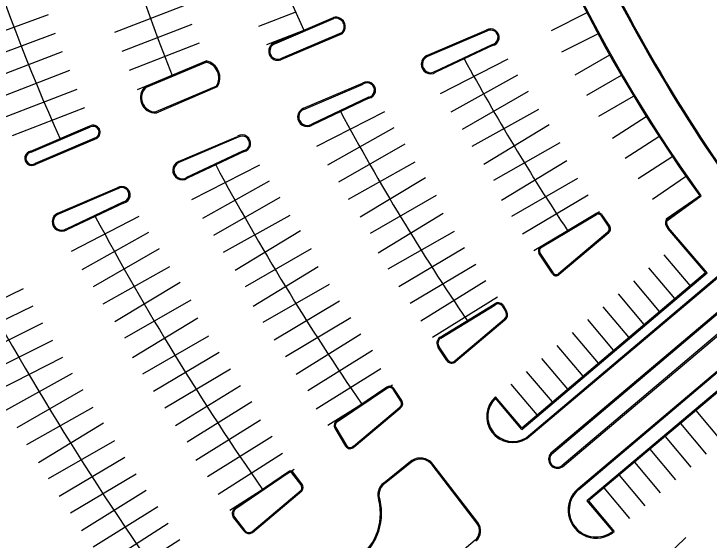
# Model space of a CAD drawing. Extents: x 468143 to 491361, y 1438528 to 1468730.
# Drawn here: x 487448.2 to 487760.6, y 1467699.5 to 1467935.9 of the extents above; entities that cross this region are included whole.
import ezdxf

# ---------------------------------------------------------------- set-up
doc = ezdxf.new("R2010")
doc.units = 0
doc.layers.add('Xreference_dp', color=7, linetype='Continuous')

msp = doc.modelspace()

# ---------------------------------------------------------------- linework, layer by layer
at = {"layer": 'Xreference_dp'}
for p, q in [((487493.55, 1467927.61), (487524.99, 1467939.85)), ((487430.94, 1467923.65), (487463.73, 1467935.58)), ((487558.22, 1467930.27), (487574.52, 1467936.59)), ((487705.63, 1467936.28), (487689.55, 1467928.24)), ((487496.82, 1467919.07), (487528.26, 1467931.31)), ((487434.16, 1467915.01), (487466.85, 1467927.26)), ((487561.9, 1467922.06), (487578.2, 1467928.37)), ((487710.4, 1467926.74), (487694.32, 1467918.7)), ((487500.17, 1467910.57), (487531.62, 1467922.81)), ((487437.48, 1467906.39), (487470.06, 1467918.97)), ((487715.8, 1467917.36), (487700.2, 1467908.4)), ((487503.72, 1467901.83), (487534.95, 1467914.62)), ((487639.85, 1467900.06), (487670.36, 1467915.67)), ((487440.8, 1467897.97), (487473.38, 1467910.55)), ((487644.74, 1467891.79), (487674.67, 1467908.48)), ((487721.11, 1467908.11), (487705.51, 1467899.15)), ((487444.06, 1467889.53), (487476.64, 1467902.11)), ((487649.77, 1467884.07), (487679.49, 1467901.13)), ((487726.5, 1467898.73), (487710.9, 1467889.77)), ((487447.57, 1467881.18), (487480.14, 1467893.76)), ((487584.31, 1467876.37), (487614.82, 1467891.98)), ((487654.11, 1467876.39), (487684.01, 1467893.13)), ((487732.32, 1467889.6), (487717.15, 1467879.93)), ((487659.35, 1467868.35), (487688.65, 1467886.13)), ((487589.2, 1467868.1), (487619.13, 1467884.78)), ((487738.05, 1467880.61), (487722.89, 1467870.94)), ((487594.23, 1467860.38), (487623.95, 1467877.44)), ((487663.92, 1467861.09), (487693.64, 1467878.13)), ((487598.57, 1467852.7), (487628.47, 1467869.44)), ((487667.35, 1467852.22), (487696.65, 1467869.99)), ((487743.87, 1467871.49), (487728.71, 1467861.82)), ((487528.2, 1467852.43), (487558.71, 1467868.04)), ((487533.09, 1467844.16), (487563.02, 1467860.85)), ((487603.81, 1467844.66), (487633.11, 1467862.43)), ((487671.92, 1467844.95), (487701.65, 1467862)), ((487749.95, 1467862.72), (487735.17, 1467852.47)), ((487608.38, 1467837.39), (487638.1, 1467854.44)), ((487676.75, 1467837.02), (487706.18, 1467854.57)), ((487756.12, 1467853.83), (487741.34, 1467843.58)), ((487538.12, 1467836.44), (487567.84, 1467853.5)), ((487474.06, 1467829.34), (487504.57, 1467844.95)), ((487542.46, 1467828.76), (487572.36, 1467845.5)), ((487611.81, 1467828.52), (487641.11, 1467846.3)), ((487681.84, 1467829.6), (487711.28, 1467847.15)), ((487547.7, 1467820.72), (487577, 1467838.5)), ((487616.38, 1467821.26), (487646.11, 1467838.31)), ((487478.95, 1467821.07), (487508.89, 1467837.75)), ((487758.91, 1467819.64), (487747.29, 1467833.38)), ((487483.98, 1467813.35), (487513.7, 1467830.41)), ((487552.27, 1467813.45), (487581.99, 1467830.5)), ((487621.21, 1467813.33), (487650.64, 1467830.87)), ((487752.04, 1467813.83), (487740.42, 1467827.57)), ((487488.32, 1467805.66), (487518.22, 1467822.4)), ((487626.3, 1467805.91), (487655.74, 1467823.45)), ((487555.7, 1467804.59), (487585, 1467822.36)), ((487745.17, 1467808.02), (487733.55, 1467821.76)), ((487493.56, 1467797.62), (487522.86, 1467815.4)), ((487560.27, 1467797.32), (487590, 1467814.37)), ((487631.12, 1467797.92), (487660.22, 1467816.02)), ((487738.3, 1467802.2), (487726.68, 1467815.95)), ((487421.62, 1467797.68), (487452.52, 1467812.5)), ((487731.43, 1467796.39), (487719.8, 1467810.14)), ((487498.13, 1467790.36), (487527.86, 1467807.41)), ((487565.1, 1467789.39), (487594.53, 1467806.94)), ((487636.36, 1467790.6), (487665.45, 1467808.7)), ((487426.02, 1467789.83), (487456.92, 1467804.65)), ((487724.55, 1467790.58), (487712.93, 1467804.33)), ((487501.56, 1467781.49), (487530.86, 1467799.27)), ((487570.19, 1467781.97), (487599.63, 1467799.52)), ((487717.68, 1467784.77), (487706.06, 1467798.52)), ((487430.57, 1467781.81), (487461.28, 1467797.03)), ((487506.13, 1467774.23), (487535.86, 1467791.28)), ((487575.01, 1467773.98), (487604.11, 1467792.09)), ((487710.81, 1467778.96), (487699.19, 1467792.7)), ((487435.07, 1467774.02), (487465.78, 1467789.24)), ((487703.94, 1467773.15), (487692.31, 1467786.89)), ((487510.96, 1467766.3), (487540.4, 1467783.84)), ((487580.25, 1467766.66), (487609.34, 1467784.76)), ((487439.73, 1467766.06), (487470.23, 1467781.67)), ((487697.07, 1467767.34), (487685.44, 1467781.08)), ((487516.05, 1467758.87), (487545.49, 1467776.42)), ((487584.04, 1467758.42), (487613.14, 1467776.52)), ((487444.62, 1467757.79), (487474.55, 1467774.48)), ((487690.19, 1467761.53), (487678.57, 1467775.27)), ((487683.32, 1467755.72), (487671.7, 1467769.46)), ((487449.64, 1467750.07), (487479.37, 1467767.14)), ((487520.87, 1467750.89), (487549.97, 1467768.99)), ((487589.28, 1467751.1), (487618.37, 1467769.2)), ((487526.11, 1467743.56), (487555.2, 1467761.67)), ((487453.99, 1467742.39), (487483.89, 1467759.13)), ((487754.59, 1467757.66), (487766.17, 1467743.88)), ((487459.22, 1467734.35), (487488.52, 1467752.13)), ((487529.9, 1467735.32), (487559, 1467753.43)), ((487747.7, 1467751.86), (487759.28, 1467738.09)), ((487535.14, 1467728), (487564.23, 1467746.1)), ((487740.81, 1467746.07), (487752.4, 1467732.29)), ((487463.79, 1467727.09), (487493.52, 1467744.14)), ((487539.95, 1467720.14), (487568.84, 1467738.58)), ((487733.92, 1467740.28), (487745.51, 1467726.5)), ((487468.62, 1467719.15), (487498.06, 1467736.7)), ((487727.04, 1467734.48), (487738.62, 1467720.71)), ((487473.71, 1467711.73), (487503.15, 1467729.28)), ((487545.27, 1467712.88), (487574.16, 1467731.32)), ((487720.15, 1467728.69), (487731.73, 1467714.92)), ((487713.26, 1467722.9), (487724.85, 1467709.12)), ((487478.53, 1467703.75), (487507.63, 1467721.85)), ((487706.37, 1467717.11), (487717.96, 1467703.33)), ((487483.77, 1467696.42), (487512.86, 1467714.53)), ((487488.58, 1467688.56), (487517.47, 1467707.01)), ((487724.33, 1467676.09), (487750.15, 1467700.59)), ((487493.9, 1467681.3), (487522.79, 1467699.75)), ((487655.45, 1467699.47), (487578.01, 1467634.43))]:
    msp.add_line(p, q, dxfattribs=at)
for points in [[(487565.27, 1467922.91), (487565.27, 1467922.91), (487565.27, 1467922.91), (487565.27, 1467922.91), (487591.86, 1467934.26)], [(487565.46, 1467922.45), (487565.46, 1467922.45), (487592.02, 1467933.78)], [(487591.86, 1467934.26), (487591.86, 1467934.26), (487591.86, 1467934.26), (487591.86, 1467934.26)], [(487595.41, 1467927.39), (487567.98, 1467915.69)], [(487595.69, 1467926.96), (487595.69, 1467926.96), (487595.69, 1467926.96), (487595.69, 1467926.96), (487568.16, 1467915.22), (487568.16, 1467915.22), (487568.16, 1467915.22)], [(487633.82, 1467917.14), (487660.4, 1467928.48)], [(487660.64, 1467928.04), (487634.02, 1467916.68)], [(487660.68, 1467928.06), (487660.64, 1467928.04)], [(487637.56, 1467910.05), (487637.59, 1467910.07), (487663.1, 1467922.1), (487663.16, 1467922.11)], [(487663.26, 1467921.63), (487637.84, 1467909.63)], [(487507.47, 1467903.37), (487507.47, 1467903.37), (487507.47, 1467903.37), (487507.47, 1467903.37), (487534.59, 1467914.7)], [(487507.74, 1467902.94), (487534.64, 1467914.18)], [(487534.59, 1467914.7), (487534.59, 1467914.7), (487534.59, 1467914.7), (487534.59, 1467914.7)], [(487578.28, 1467893.44), (487604.86, 1467904.79)], [(487578.48, 1467892.98), (487605.1, 1467904.34), (487605.14, 1467904.37)], [(487539.23, 1467903.42), (487512.01, 1467891.81)], [(487539.58, 1467903.02), (487539.58, 1467903.02), (487539.58, 1467903.02), (487539.58, 1467903.02), (487512.12, 1467891.31), (487512.12, 1467891.31), (487512.12, 1467891.31)], [(487607.62, 1467898.42), (487607.56, 1467898.41), (487582.05, 1467886.37), (487582.02, 1467886.36)], [(487607.72, 1467897.93), (487582.3, 1467885.94)], [(487455.84, 1467874.17), (487455.84, 1467874.17), (487455.84, 1467874.17), (487455.84, 1467874.17), (487482.42, 1467885.51)], [(487455.97, 1467873.68), (487482.63, 1467885.05), (487482.65, 1467885.06)], [(487482.42, 1467885.51), (487482.42, 1467885.51), (487482.42, 1467885.51), (487482.42, 1467885.51)], [(487485.21, 1467880.38), (487457.75, 1467868.66), (487457.72, 1467868.65)], [(487485.44, 1467879.93), (487485.44, 1467879.93), (487485.44, 1467879.93), (487485.44, 1467879.93), (487457.98, 1467868.22), (487457.98, 1467868.22), (487457.98, 1467868.22)], [(487522.17, 1467869.51), (487548.75, 1467880.85)], [(487548.99, 1467880.41), (487522.37, 1467869.05)], [(487549.03, 1467880.43), (487548.99, 1467880.41)], [(487455.91, 1467873.67), (487455.97, 1467873.68)], [(487525.91, 1467862.42), (487525.94, 1467862.44), (487551.45, 1467874.47), (487551.51, 1467874.48)], [(487551.61, 1467874), (487526.19, 1467862)], [(487468.03, 1467846.41), (487494.62, 1467857.75)], [(487494.85, 1467857.31), (487468.23, 1467845.95)], [(487494.89, 1467857.33), (487494.85, 1467857.31)], [(487741.14, 1467843.22), (487756.32, 1467854.18)], [(487741.57, 1467842.92), (487757.02, 1467854.07), (487756.73, 1467854.48)], [(487471.78, 1467839.32), (487471.8, 1467839.34), (487497.31, 1467851.38), (487497.37, 1467851.39)], [(487497.47, 1467850.9), (487472.05, 1467838.9)], [(487684.56, 1467831.12), (487709.74, 1467846.23)], [(487684.86, 1467830.72), (487709.94, 1467845.77)], [(487711.9, 1467845.43), (487715.48, 1467840.12)], [(487712.26, 1467845.78), (487715.89, 1467840.39)], [(487676.4, 1467749.2), (487759.64, 1467819.55), (487742.38, 1467839.79), (487742.37, 1467839.8)], [(487676.45, 1467749.91), (487676.45, 1467749.91), (487676.45, 1467749.91), (487676.45, 1467749.91), (487676.45, 1467749.91), (487676.45, 1467749.91), (487676.45, 1467749.91), (487758.93, 1467819.61), (487742.01, 1467839.45)], [(487715.12, 1467837.84), (487715.12, 1467837.84), (487692.87, 1467819.13), (487692.86, 1467819.12)], [(487715.44, 1467837.46), (487693.21, 1467818.76)], [(487690.54, 1467819.58), (487690.53, 1467819.62), (487684.55, 1467828.68)], [(487690.08, 1467819.38), (487684.12, 1467828.42)], [(487678.37, 1467745.47), (487768.8, 1467821.77), (487768.8, 1467821.77)], [(487678.66, 1467745.07), (487769.12, 1467821.38)], [(487774.09, 1467809.97), (487774.09, 1467809.97), (487774.09, 1467809.97), (487774.09, 1467809.97), (487774.09, 1467809.97), (487774.09, 1467809.97), (487689.47, 1467738.47)], [(487689.82, 1467738.11), (487774.4, 1467809.58)], [(487639.72, 1467790.66), (487663.95, 1467805.47)], [(487639.99, 1467790.24), (487664.23, 1467805.06), (487664.26, 1467805.08)], [(487667.6, 1467804.72), (487669.18, 1467801.99), (487669.18, 1467801.99)], [(487668.02, 1467805), (487669.61, 1467802.24)], [(487778.92, 1467804.23), (487694.38, 1467732.8)], [(487694.68, 1467732.4), (487779.25, 1467803.86)], [(487668.47, 1467798.6), (487668.45, 1467798.59), (487646.41, 1467780.05), (487646.4, 1467780.04)], [(487668.76, 1467798.2), (487646.74, 1467779.68)], [(487701.72, 1467722.63), (487793.23, 1467799.96)], [(487702.04, 1467722.25), (487702.04, 1467722.25), (487793.55, 1467799.57), (487793.55, 1467799.58)], [(487642.73, 1467780.18), (487638.89, 1467785.99)], [(487643.16, 1467780.45), (487643.15, 1467780.45), (487639.3, 1467786.28), (487639.3, 1467786.28)], [(487794.1, 1467767.29), (487794.1, 1467767.29), (487782.22, 1467781.5), (487705.66, 1467717.16), (487717.24, 1467703.39)], [(487793.71, 1467766.98), (487782.16, 1467780.8), (487706.37, 1467717.1), (487717.95, 1467703.32)], [(487615.73, 1467768.12), (487593.4, 1467753.09)], [(487616.02, 1467767.71), (487593.65, 1467752.66), (487593.63, 1467752.65)], [(487616.03, 1467767.72), (487616.02, 1467767.71)], [(487622.08, 1467761.84), (487622.08, 1467761.84), (487618.56, 1467767.24), (487618.56, 1467767.24)], [(487622.5, 1467762.12), (487618.98, 1467767.51)], [(487676.4, 1467749.2), (487664.6, 1467763.16)], [(487676.45, 1467749.91), (487664.64, 1467763.88)], [(487600.72, 1467741.65), (487600.74, 1467741.67), (487621.42, 1467759.1), (487621.46, 1467759.12)], [(487601.08, 1467741.31), (487621.71, 1467758.69)], [(487592.46, 1467749.78), (487597.26, 1467741.64)], [(487592.88, 1467750.04), (487592.89, 1467750.04), (487597.69, 1467741.9)], [(487626.47, 1467734.75), (487614.36, 1467725.1)], [(487626.78, 1467734.36), (487626.78, 1467734.36), (487614.66, 1467724.7), (487614.65, 1467724.7)], [(487656.27, 1467707.04), (487636.1, 1467733.28), (487636.09, 1467733.28)], [(487656.67, 1467707.34), (487636.49, 1467733.58)], [(487571.54, 1467730.19), (487547.68, 1467713.87)], [(487571.88, 1467729.82), (487571.85, 1467729.79), (487547.97, 1467713.46)], [(487577.18, 1467724.38), (487577.18, 1467724.38), (487573.02, 1467729.89)], [(487577.57, 1467724.68), (487573.38, 1467730.24)], [(487555.12, 1467703.23), (487577.24, 1467721.88)], [(487555.42, 1467702.83), (487577.61, 1467721.53)], [(487612.23, 1467717.41), (487612.23, 1467717.41)], [(487612.69, 1467717.6), (487612.71, 1467717.57), (487612.72, 1467717.53)], [(487546.93, 1467709.44), (487551.48, 1467703.58)], [(487547.33, 1467709.74), (487551.88, 1467703.88), (487551.88, 1467703.87)], [(487656.51, 1467707.54), (487656.51, 1467707.54), (487656.51, 1467707.54), (487656.51, 1467707.54), (487656.51, 1467707.54), (487656.51, 1467707.54), (487656.51, 1467707.54)]]:
    msp.add_lwpolyline(points, dxfattribs=at)
for centre, radius, start, end in [((488516.22, 1468301.98), 1071.83, 191.6984, 201.55296), ((488201.23, 1468222.37), 688.5, 191.64742, 205.25891), ((488283.58, 1468235.87), 650.91, 193.63078, 215.90107), ((488283.58, 1468235.87), 650.41, 193.58706, 215.90107), ((488258.98, 1468235.44), 866.39, 190.47897, 204.23775), ((488380.52, 1468287.88), 745.55, 203.43274, 215.44552), ((488380.52, 1468287.88), 745.05, 203.43274, 215.44552), ((487592.88, 1467930.14), 4.24, 311.3616, 104.0205), ((487592.88, 1467930.14), 3.74, 312.5554, 103.4308), ((487662.46, 1467925.32), 3.78, 282.1897, 123.0801), ((487662.46, 1467925.32), 3.28, 282.1897, 123.0801), ((487566.81, 1467919.1), 4.11, 111.9773, 289.2012), ((487566.81, 1467919.1), 3.61, 111.9773, 288.9396), ((487635.5, 1467913.21), 4.27, 113.2143, 303.1038), ((487635.5, 1467913.21), 3.77, 113.2214, 303.1038), ((487533.09, 1467907.16), 7.69, 327.5102, 78.711), ((487533.09, 1467907.16), 7.19, 328.7244, 77.513), ((488575.75, 1468419.98), 1053.74, 208.5963, 213.48928), ((487606.92, 1467901.62), 3.78, 282.1897, 123.0801), ((487606.92, 1467901.62), 3.28, 282.1897, 123.0801), ((487511.91, 1467898.16), 6.85, 130.4269, 271.7383), ((487511.91, 1467898.16), 6.35, 131.1184, 270.9024), ((487579.96, 1467889.52), 4.27, 113.2143, 303.1038), ((487579.96, 1467889.52), 3.77, 113.2214, 303.1038), ((488531.58, 1468394.73), 1062.99, 208.22899, 214.14595), ((487483.85, 1467882.68), 3.17, 300.0266, 116.763), ((487483.85, 1467882.68), 2.67, 300.6473, 116.763), ((487550.81, 1467877.69), 3.78, 282.1897, 123.0801), ((487550.81, 1467877.69), 3.28, 282.1897, 123.0801), ((487456.32, 1467870.98), 3.22, 98.6862, 300.9857), ((487456.32, 1467870.98), 2.72, 98.6862, 300.9857), ((487523.85, 1467865.58), 4.27, 113.2143, 303.1038), ((487523.85, 1467865.58), 3.77, 113.2214, 303.1038), ((488545.77, 1468409.36), 1143.19, 208.2655, 214.57759), ((487496.68, 1467854.59), 3.78, 282.1897, 123.0801), ((487496.68, 1467854.59), 3.28, 282.1897, 123.0801), ((487469.71, 1467842.48), 4.27, 113.2143, 303.1038), ((487469.71, 1467842.48), 3.77, 113.2214, 303.1038), ((488581.31, 1468432.51), 1244.07, 208.18553, 214.81458), ((487710.57, 1467843.59), 2.77, 52.2444, 107.5795), ((487710.57, 1467843.59), 2.27, 54.1788, 106.1692), ((487744.65, 1467842.05), 3.7, 161.4336, 224.5748), ((487744.65, 1467842.05), 3.2, 164.2139, 224.5748), ((487714.02, 1467839.18), 1.73, 309.4427, 32.8733), ((487714.02, 1467839.18), 2.23, 309.4427, 33.0048), ((487686.06, 1467829.49), 2.22, 132.6507, 208.9493), ((487686.06, 1467829.49), 1.72, 134.2494, 208.3378), ((488662.52, 1468487.47), 1402.64, 208.37575, 215.72954), ((487691.86, 1467820.14), 1.93, 203.018, 314.3236), ((487691.86, 1467820.14), 1.43, 203.018, 314.3236), ((487665.75, 1467803.19), 2.91, 38.6337, 128.3538), ((487665.75, 1467803.19), 2.41, 39.4979, 128.3538), ((487666.95, 1467800.69), 2.58, 305.9757, 30.3356), ((487666.95, 1467800.69), 3.08, 305.9757, 30.3356), ((488448.37, 1468349.05), 1209.76, 207.16085, 216.56413), ((487641.58, 1467787.92), 3.32, 124.285, 215.631), ((487641.58, 1467787.92), 2.82, 124.5285, 215.631), ((487644.94, 1467781.55), 2.6, 211.7002, 313.9443), ((487644.94, 1467781.55), 2.1, 211.7002, 313.9443), ((487617.07, 1467766.31), 2.25, 32.157, 126.5531), ((487617.07, 1467766.31), 1.75, 32.157, 126.5531), ((487672.41, 1467755.04), 11.77, 131.2872, 302.0715), ((487672.41, 1467755.04), 11.27, 133.8798, 301.8939), ((487620.48, 1467760.78), 1.92, 300.5763, 33.5557), ((487620.48, 1467760.78), 2.42, 300.5763, 33.5557), ((487594.49, 1467750.99), 2.37, 117.5198, 210.7938), ((487594.49, 1467750.99), 1.87, 117.5198, 210.7938), ((487599.3, 1467742.95), 2.42, 212.7621, 317.4021), ((487599.3, 1467742.95), 1.92, 213.0303, 317.4021), ((487692.48, 1467735.78), 4.04, 138.3257, 303.0082), ((487692.48, 1467735.78), 3.54, 138.8825, 302.516), ((487630.92, 1467729.37), 6.98, 37.0601, 129.6722), ((487630.92, 1467729.37), 6.48, 37.0601, 129.6722), ((487572.49, 1467729.15), 1.41, 50.9771, 132.4867), ((487572.49, 1467729.15), 0.909, 54.4187, 132.4867), ((487575.51, 1467723.08), 2.12, 325.2612, 37.7642), ((487575.51, 1467723.08), 2.62, 323.7296, 37.7642), ((487618.22, 1467719.89), 6.49, 126.6092, 202.4858), ((487618.22, 1467719.89), 5.99, 126.6092, 202.4858), ((487709.82, 1467712.97), 12.61, 129.9586, 310.1351), ((487709.82, 1467712.97), 12.11, 129.9586, 307.7735), ((487587.4, 1467711.52), 25.52, 302.2168, 13.3464), ((487587.4, 1467711.52), 26.02, 302.2168, 13.3464), ((487549.46, 1467711.29), 3.14, 124.5595, 216.1515), ((487549.46, 1467711.29), 2.64, 124.577, 215.998), ((487651.91, 1467703.68), 5.5, 310.0267, 37.5503), ((487651.91, 1467703.68), 6, 310.0267, 37.5503), ((487553.85, 1467705.29), 2.42, 215.7536, 301.8127), ((487553.85, 1467705.29), 2.92, 215.7536, 302.5594)]:
    msp.add_arc(centre, radius, start, end, dxfattribs=at)

doc.saveas('drawing.dxf')
